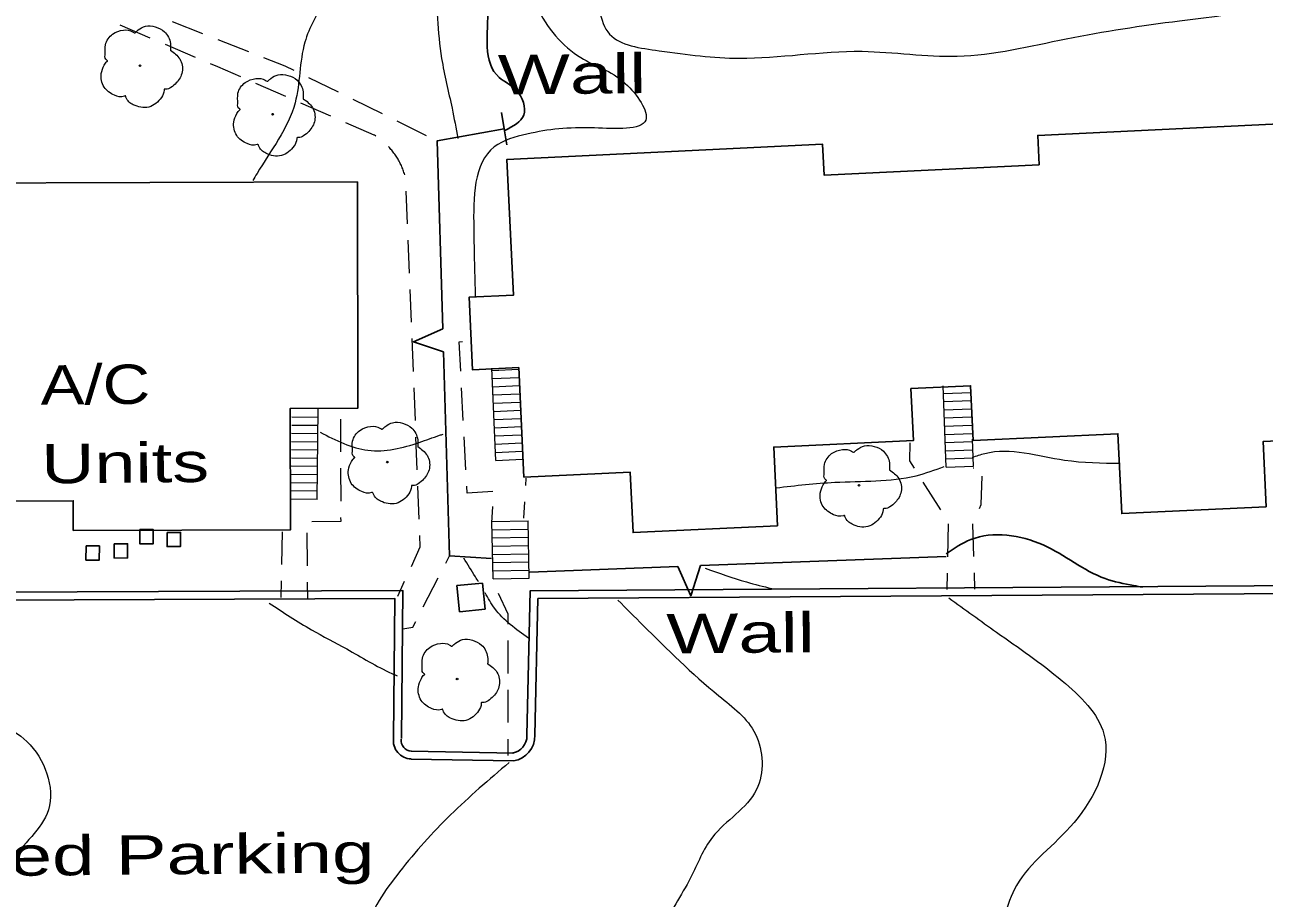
# Model space of a CAD drawing. Extents: x 2361708 to 2370558, y 6977955 to 6991887.
# Drawn here: x 2369287.8 to 2369439, y 6991108.6 to 6991215.1 of the extents above; entities that cross this region are included whole.
import ezdxf

# ---------------------------------------------------------------- set-up
doc = ezdxf.new("R2010")
doc.units = 0
doc.header["$LTSCALE"] = 1.9
for name, color, linetype, lineweight in [('11', 7, 'Continuous', 25), ('13', 7, 'Continuous', 13), ('16', 7, 'Continuous', 13), ('18', 7, 'Continuous', 25), ('2', 7, 'Continuous', 25), ('20', 7, 'Continuous', 25), ('23', 7, 'Continuous', 25), ('29', 7, 'Continuous', 13), ('31', 7, 'Continuous', 13), ('35', 7, 'Continuous', 13)]:
    doc.layers.add(name, color=color, linetype=linetype, lineweight=lineweight)

msp = doc.modelspace()

# ---------------------------------------------------------------- linework, layer by layer
at = {"layer": '11'}
msp.add_lwpolyline([(2369449.306, 6991203.442), (2369411.391, 6991201.621), (2369411.565, 6991198.052), (2369385.336, 6991196.782), (2369385.15, 6991200.54), (2369346.656, 6991198.704), (2369347.443, 6991182.151), (2369342.036, 6991181.9), (2369342.45, 6991173.053), (2369348.098, 6991173.317), (2369348.725, 6991159.972), (2369361.679, 6991160.576), (2369362.03, 6991153.209), (2369379.642, 6991154.046), (2369379.191, 6991163.632), (2369396.224, 6991164.434), (2369395.924, 6991170.772), (2369403.211, 6991171.111), (2369403.525, 6991164.424), (2369421.178, 6991165.252), (2369421.64, 6991155.536), (2369439.243, 6991156.363), (2369438.878, 6991164.3), (2369451.433, 6991164.89)], dxfattribs=at)
msp.add_lwpolyline([(2369328.421, 6991195.961), (2369227.069, 6991195.656), (2369227.153, 6991167.896), (2369236.314, 6991167.923), (2369236.358, 6991152.732), (2369262.349, 6991152.8), (2369262.338, 6991157.08), (2369274.128, 6991157.112), (2369274.112, 6991163.042), (2369281.652, 6991163.064), (2369281.669, 6991157.054), (2369293.749, 6991157.089), (2369293.754, 6991153.469), (2369320.245, 6991153.531), (2369320.214, 6991168.351), (2369328.464, 6991168.37)], close=True, dxfattribs=at)
at = {"layer": '13'}
for p, q in [((2369305.804, 6991215.516), (2369309.528, 6991214.061)), ((2369303.153, 6991213.491), (2369299.468, 6991215.056)), ((2369308.676, 6991211.143), (2369304.991, 6991212.708)), ((2369311.395, 6991213.329), (2369315.119, 6991211.875)), ((2369319.672, 6991206.368), (2369316.006, 6991207.963)), ((2369322.459, 6991208.705), (2369326.046, 6991206.938)), ((2369325.174, 6991203.97), (2369321.509, 6991205.565)), ((2369327.845, 6991206.056), (2369331.432, 6991204.29)), ((2369333.221, 6991203.407), (2369336.808, 6991201.631)), ((2369334.53, 6991190.849), (2369334.362, 6991194.847)), ((2369334.767, 6991184.85), (2369334.609, 6991188.849)), ((2369335.004, 6991178.852), (2369334.846, 6991182.851)), ((2369335.241, 6991172.854), (2369335.083, 6991176.853)), ((2369335.479, 6991166.856), (2369335.32, 6991170.855)), ((2369341.329, 6991166.872), (2369341.121, 6991170.87)), ((2369326.404, 6991163.05), (2369326.396, 6991167.05)), ((2369335.715, 6991160.858), (2369335.558, 6991164.857)), ((2369341.646, 6991160.875), (2369341.438, 6991164.873)), ((2369326.412, 6991157.049), (2369326.404, 6991161.05)), ((2369403.587, 6991161.045), (2369403.537, 6991161.044)), ((2369348.944, 6991158.964), (2369348.986, 6991159.825)), ((2369335.953, 6991154.86), (2369335.794, 6991158.859)), ((2369399.585, 6991155.986), (2369397.433, 6991159.356)), ((2369348.732, 6991154.962), (2369348.833, 6991156.963)), ((2369344.797, 6991154.395), (2369344.948, 6991156.386)), ((2369400.45, 6991150.264), (2369400.522, 6991154.265)), ((2369319.195, 6991149.311), (2369319.287, 6991153.312)), ((2369322.316, 6991149.17), (2369322.268, 6991153.17)), ((2369339.184, 6991149.491), (2369339.645, 6991150.385)), ((2369336.435, 6991144.154), (2369338.271, 6991147.712)), ((2369400.368, 6991146.263), (2369400.409, 6991148.264)), ((2369403.737, 6991146.305), (2369403.668, 6991148.304)), ((2369319.113, 6991145.31), (2369319.154, 6991147.31)), ((2369322.374, 6991145.171), (2369322.345, 6991147.171)), ((2369333.352, 6991145.455), (2369334.175, 6991147.273)), ((2369346.802, 6991136.043), (2369346.804, 6991140.043)), ((2369346.799, 6991130.043), (2369346.801, 6991134.042)), ((2369346.797, 6991126.042), (2369346.798, 6991128.042))]:
    msp.add_line(p, q, dxfattribs=at)
for points in [[(2369316.976, 6991211.143), (2369319.566, 6991210.127), (2369320.661, 6991209.588)], [(2369314.179, 6991208.766), (2369311.397, 6991209.979), (2369310.513, 6991210.361)], [(2369330.658, 6991201.532), (2369330.618, 6991201.561), (2369330.497, 6991201.641), (2369330.477, 6991201.65), (2369327.013, 6991203.168)], [(2369334.183, 6991196.835), (2369334.142, 6991196.975), (2369334.09, 6991197.115), (2369334.049, 6991197.254), (2369333.998, 6991197.394), (2369333.946, 6991197.533), (2369333.885, 6991197.673), (2369333.834, 6991197.802), (2369333.772, 6991197.941), (2369333.711, 6991198.071), (2369333.64, 6991198.21), (2369333.579, 6991198.34), (2369333.508, 6991198.469), (2369333.436, 6991198.599), (2369333.365, 6991198.728), (2369333.284, 6991198.847), (2369333.203, 6991198.976), (2369333.122, 6991199.096), (2369333.04, 6991199.225), (2369332.959, 6991199.344), (2369332.868, 6991199.463), (2369332.787, 6991199.582), (2369332.695, 6991199.691), (2369332.595, 6991199.81), (2369332.503, 6991199.92), (2369332.412, 6991200.039), (2369332.311, 6991200.148), (2369332.21, 6991200.257), (2369332.2, 6991200.267)], [(2369341.012, 6991172.869), (2369340.817, 6991176.468), (2369341.217, 6991176.501)], [(2369396.367, 6991161.046), (2369395.788, 6991161.95), (2369395.847, 6991164.17)], [(2369404.274, 6991156.141), (2369404.489, 6991156.643), (2369404.626, 6991160.094)], [(2369344.951, 6991158.236), (2369341.803, 6991158.036), (2369341.755, 6991158.876)], [(2369322.865, 6991154.566), (2369326.415, 6991154.6), (2369326.411, 6991155.049)], [(2369403.609, 6991150.304), (2369403.482, 6991154.253), (2369403.501, 6991154.293)], [(2369335.008, 6991149.091), (2369336.085, 6991151.471), (2369336.032, 6991152.861)], [(2369346.805, 6991142.043), (2369346.813, 6991143.283), (2369345.62, 6991145.772)], [(2369333.96, 6991141.481), (2369335.158, 6991141.682), (2369335.522, 6991142.375)]]:
    msp.add_lwpolyline(points, dxfattribs=at)
at = {"layer": '16'}
for p, q in [((2369345.315, 6991161.99), (2369344.818, 6991173.235)), ((2369344.831, 6991172.986), (2369348.069, 6991173.127)), ((2369344.88, 6991171.986), (2369348.119, 6991172.127)), ((2369344.91, 6991170.986), (2369348.148, 6991171.127)), ((2369344.959, 6991169.987), (2369348.198, 6991170.127)), ((2369400.216, 6991161.182), (2369399.871, 6991171.119)), ((2369399.9, 6991170.18), (2369403.239, 6991170.302)), ((2369345.009, 6991168.987), (2369348.248, 6991169.128)), ((2369399.94, 6991169.18), (2369403.268, 6991169.302)), ((2369323.614, 6991167.253), (2369320.404, 6991167.283)), ((2369323.519, 6991157.252), (2369323.625, 6991168.254)), ((2369345.058, 6991167.988), (2369348.297, 6991168.129)), ((2369345.088, 6991166.988), (2369348.327, 6991167.129)), ((2369399.959, 6991168.18), (2369403.298, 6991168.302)), ((2369399.999, 6991167.181), (2369403.338, 6991167.302)), ((2369323.613, 6991166.253), (2369320.403, 6991166.283)), ((2369345.137, 6991165.988), (2369348.376, 6991166.129)), ((2369400.038, 6991166.181), (2369403.377, 6991166.303)), ((2369323.583, 6991164.253), (2369320.372, 6991164.293)), ((2369323.603, 6991165.243), (2369320.393, 6991165.283)), ((2369345.187, 6991164.989), (2369348.426, 6991165.139)), ((2369345.236, 6991163.989), (2369348.475, 6991164.14)), ((2369400.088, 6991165.181), (2369403.416, 6991165.303)), ((2369400.107, 6991164.181), (2369403.446, 6991164.303)), ((2369403.554, 6991161.304), (2369403.443, 6991164.603)), ((2369323.572, 6991163.253), (2369320.362, 6991163.292)), ((2369345.266, 6991162.989), (2369348.505, 6991163.14)), ((2369400.147, 6991163.182), (2369403.486, 6991163.303)), ((2369323.561, 6991161.253), (2369320.351, 6991161.292)), ((2369323.572, 6991162.253), (2369320.361, 6991162.292)), ((2369345.315, 6991161.99), (2369348.554, 6991162.141)), ((2369400.186, 6991162.182), (2369403.525, 6991162.304)), ((2369400.216, 6991161.182), (2369403.554, 6991161.304)), ((2369323.541, 6991160.253), (2369320.33, 6991160.292)), ((2369323.53, 6991158.252), (2369320.319, 6991158.292)), ((2369323.53, 6991159.253), (2369320.32, 6991159.292)), ((2369323.519, 6991157.252), (2369320.299, 6991157.281)), ((2369344.826, 6991154.575), (2369349.255, 6991154.657)), ((2369344.826, 6991154.555), (2369349.256, 6991154.637)), ((2369344.953, 6991147.556), (2369344.826, 6991154.575)), ((2369344.846, 6991153.555), (2369349.275, 6991153.637)), ((2369349.382, 6991147.638), (2369349.255, 6991154.657)), ((2369344.855, 6991152.555), (2369349.285, 6991152.637)), ((2369344.875, 6991151.555), (2369349.304, 6991151.637)), ((2369344.894, 6991150.555), (2369349.324, 6991150.637)), ((2369344.914, 6991149.555), (2369349.343, 6991149.637)), ((2369344.933, 6991148.555), (2369349.363, 6991148.638)), ((2369344.953, 6991147.556), (2369349.382, 6991147.638))]:
    msp.add_line(p, q, dxfattribs=at)
at = {"layer": '18'}
for p, q in [((2369367.479, 6991149.08), (2369349.455, 6991148.398)), ((2369400.229, 6991150.312), (2369370.248, 6991149.187))]:
    msp.add_line(p, q, dxfattribs=at)
for points in [[(2369345.981, 6991204.408), (2369346.32, 6991202.441), (2369346.659, 6991200.474)], [(2369338.822, 6991178.029), (2369338.144, 6991200.974), (2369346.32, 6991202.441)], [(2369338.909, 6991175.259), (2369335.237, 6991176.475), (2369338.822, 6991178.029)], [(2369344.749, 6991150.064), (2369339.645, 6991150.385), (2369338.909, 6991175.259)], [(2369370.248, 6991149.187), (2369369.063, 6991145.505), (2369367.479, 6991149.08)]]:
    msp.add_lwpolyline(points, dxfattribs=at)
at = {"layer": '2'}
for p, q in [((2369334.982, 6991126.57), (2369347.475, 6991126.339)), ((2369334.961, 6991125.61), (2369347.454, 6991125.378))]:
    msp.add_line(p, q, dxfattribs=at)
for points in [[(2369214.831, 6991128.146), (2369214.684, 6991145.666), (2369333.956, 6991146.131), (2369333.777, 6991128.128)], [(2369349.084, 6991128.524), (2369349.497, 6991146.119), (2369443.705, 6991146.755), (2369443.411, 6991129.342)], [(2369215.791, 6991128.155), (2369215.653, 6991144.705), (2369332.984, 6991145.172), (2369332.817, 6991128.139)], [(2369350.044, 6991128.503), (2369350.436, 6991145.168), (2369442.724, 6991145.786), (2369442.451, 6991129.363)]]:
    msp.add_lwpolyline(points, dxfattribs=at)
for centre, radius, start, end in [((2369335.033, 6991127.847), 2.236, 172.47968, 268.14703), ((2369335.033, 6991127.847), 1.276, 172.47968, 268.14703), ((2369346.985, 6991128.403), 2.1, 278.81333, 1.88207), ((2369346.985, 6991128.403), 3.06, 278.81333, 1.88207)]:
    msp.add_arc(centre, radius, start, end, dxfattribs=at)
at = {"layer": '23'}
for points in [[(2369301.883, 6991153.586), (2369301.87, 6991151.856), (2369303.5, 6991151.852), (2369303.513, 6991153.581)], [(2369305.207, 6991153.237), (2369305.193, 6991151.507), (2369306.823, 6991151.503), (2369306.837, 6991153.233)], [(2369295.312, 6991151.584), (2369295.298, 6991149.853), (2369296.928, 6991149.849), (2369296.942, 6991151.579)], [(2369298.75, 6991151.846), (2369298.736, 6991150.116), (2369300.366, 6991150.111), (2369300.379, 6991151.842)], [(2369343.667, 6991147.063), (2369340.55, 6991146.754), (2369340.871, 6991143.567), (2369343.988, 6991143.876)]]:
    msp.add_lwpolyline(points, close=True, dxfattribs=at)
at = {"layer": '29'}
for centre in [(2369301.895, 6991210.119), (2369318.072, 6991204.212), (2369332.056, 6991161.804), (2369389.596, 6991158.981), (2369340.579, 6991135.353)]:
    msp.add_circle(centre, 0.1, dxfattribs=at)
for points in [[(2369297.929, 6991210.691), (2369297.949, 6991210.702), (2369297.869, 6991210.77), (2369297.633, 6991211.398), (2369297.671, 6991212.679), (2369298.558, 6991213.977), (2369299.863, 6991214.46), (2369300.985, 6991214.27), (2369301.217, 6991214.143), (2369301.287, 6991214.143), (2369301.337, 6991214.184), (2369301.683, 6991214.477), (2369302.549, 6991214.925), (2369303.76, 6991214.857), (2369304.876, 6991214.267), (2369305.609, 6991212.844), (2369305.618, 6991211.984)], [(2369305.607, 6991212.004), (2369306.747, 6991210.945), (2369307.032, 6991209.357), (2369306.325, 6991208.031), (2369305.67, 6991207.484), (2369305.003, 6991207.268), (2369304.853, 6991207.257), (2369304.834, 6991207.146), (2369304.512, 6991206.244), (2369302.973, 6991205.079), (2369301.08, 6991205.361), (2369300.181, 6991206.302), (2369300.11, 6991206.432), (2369299.99, 6991206.41), (2369298.779, 6991206.529), (2369297.509, 6991207.527), (2369297.164, 6991209.164), (2369297.534, 6991210.187), (2369297.86, 6991210.63), (2369297.93, 6991210.681)], [(2369314.106, 6991204.785), (2369314.127, 6991204.795), (2369314.046, 6991204.864), (2369313.81, 6991205.492), (2369313.847, 6991206.772), (2369314.735, 6991208.071), (2369316.041, 6991208.553), (2369317.163, 6991208.364), (2369317.394, 6991208.236), (2369317.463, 6991208.237), (2369317.513, 6991208.277), (2369317.86, 6991208.571), (2369318.727, 6991209.019), (2369319.937, 6991208.95), (2369321.053, 6991208.361), (2369321.786, 6991206.938), (2369321.794, 6991206.078)], [(2369321.784, 6991206.098), (2369322.924, 6991205.039), (2369323.209, 6991203.452), (2369322.502, 6991202.124), (2369321.847, 6991201.578), (2369321.179, 6991201.362), (2369321.03, 6991201.35), (2369321.011, 6991201.24), (2369320.689, 6991200.337), (2369319.15, 6991199.172), (2369317.257, 6991199.454), (2369316.358, 6991200.396), (2369316.287, 6991200.525), (2369316.167, 6991200.504), (2369314.956, 6991200.623), (2369313.687, 6991201.621), (2369313.341, 6991203.257), (2369313.711, 6991204.281), (2369314.037, 6991204.724), (2369314.106, 6991204.775)], [(2369328.091, 6991162.376), (2369328.111, 6991162.386), (2369328.03, 6991162.455), (2369327.794, 6991163.083), (2369327.832, 6991164.363), (2369328.72, 6991165.662), (2369330.025, 6991166.145), (2369331.147, 6991165.955), (2369331.378, 6991165.827), (2369331.448, 6991165.828), (2369331.498, 6991165.868), (2369331.845, 6991166.162), (2369332.71, 6991166.61), (2369333.921, 6991166.542), (2369335.037, 6991165.952), (2369335.771, 6991164.529), (2369335.779, 6991163.669)], [(2369335.769, 6991163.689), (2369336.909, 6991162.629), (2369337.194, 6991161.042), (2369336.487, 6991159.716), (2369335.832, 6991159.17), (2369335.164, 6991158.953), (2369335.014, 6991158.942), (2369334.995, 6991158.831), (2369334.673, 6991157.928), (2369333.135, 6991156.763), (2369331.241, 6991157.045), (2369330.343, 6991157.987), (2369330.271, 6991158.116), (2369330.152, 6991158.095), (2369328.94, 6991158.214), (2369327.671, 6991159.212), (2369327.326, 6991160.849), (2369327.696, 6991161.872), (2369328.021, 6991162.315), (2369328.091, 6991162.366)], [(2369385.63, 6991159.553), (2369385.65, 6991159.564), (2369385.57, 6991159.633), (2369385.334, 6991160.261), (2369385.371, 6991161.541), (2369386.259, 6991162.839), (2369387.565, 6991163.322), (2369388.686, 6991163.133), (2369388.917, 6991163.005), (2369388.988, 6991163.005), (2369389.037, 6991163.046), (2369389.385, 6991163.339), (2369390.25, 6991163.788), (2369391.461, 6991163.719), (2369392.577, 6991163.129), (2369393.31, 6991161.707), (2369393.319, 6991160.847)], [(2369393.308, 6991160.866), (2369394.449, 6991159.807), (2369394.734, 6991158.22), (2369394.026, 6991156.893), (2369393.371, 6991156.347), (2369392.703, 6991156.13), (2369392.554, 6991156.119), (2369392.534, 6991156.009), (2369392.213, 6991155.106), (2369390.674, 6991153.941), (2369388.781, 6991154.223), (2369387.882, 6991155.165), (2369387.811, 6991155.294), (2369387.691, 6991155.273), (2369386.48, 6991155.391), (2369385.211, 6991156.389), (2369384.865, 6991158.026), (2369385.235, 6991159.05), (2369385.561, 6991159.493), (2369385.63, 6991159.543)], [(2369336.613, 6991135.925), (2369336.633, 6991135.936), (2369336.552, 6991136.005), (2369336.316, 6991136.633), (2369336.354, 6991137.913), (2369337.242, 6991139.212), (2369338.547, 6991139.694), (2369339.669, 6991139.505), (2369339.9, 6991139.377), (2369339.97, 6991139.378), (2369340.02, 6991139.418), (2369340.367, 6991139.712), (2369341.233, 6991140.16), (2369342.444, 6991140.091), (2369343.559, 6991139.502), (2369344.293, 6991138.079), (2369344.301, 6991137.219)], [(2369344.291, 6991137.239), (2369345.431, 6991136.179), (2369345.716, 6991134.592), (2369345.009, 6991133.265), (2369344.354, 6991132.719), (2369343.686, 6991132.503), (2369343.536, 6991132.491), (2369343.517, 6991132.381), (2369343.196, 6991131.478), (2369341.657, 6991130.314), (2369339.764, 6991130.596), (2369338.865, 6991131.537), (2369338.793, 6991131.666), (2369338.674, 6991131.645), (2369337.463, 6991131.763), (2369336.193, 6991132.761), (2369335.848, 6991134.398), (2369336.218, 6991135.422), (2369336.544, 6991135.865), (2369336.613, 6991135.916)]]:
    msp.add_spline(points, degree=3, dxfattribs=at)
at = {"layer": '31', "lineweight": 25}
for points in [[(2369338.258, 6991264.598), (2369339.952, 6991256.844), (2369341.653, 6991245.249), (2369343.068, 6991229.961), (2369344.389, 6991217.244), (2369345.711, 6991208.685), (2369347.796, 6991207.135), (2369348.705, 6991204.104), (2369346.412, 6991202.243)], [(2369400.216, 6991150.631), (2369403.24, 6991152.361), (2369412.046, 6991151.705), (2369419.615, 6991147.607), (2369423.094, 6991146.759), (2369424.166, 6991146.55)]]:
    msp.add_spline(points, degree=3, dxfattribs=at)
at = {"layer": '35'}
for points in [[(2369324.627, 6991446.386), (2369328.94, 6991447.107), (2369337.257, 6991447.517), (2369345.747, 6991447.568), (2369355.108, 6991448.587), (2369363.096, 6991446.733), (2369368.222, 6991441.961), (2369369.924, 6991436.437), (2369372.894, 6991425.925), (2369375.271, 6991411.537), (2369375.124, 6991399.725), (2369369.193, 6991392.438), (2369359.918, 6991387.62), (2369349.565, 6991378.421), (2369344.266, 6991371), (2369340.606, 6991360.435), (2369339.895, 6991348.958), (2369340.395, 6991334.331), (2369338.817, 6991322.476), (2369332.996, 6991314.21), (2369329.472, 6991305.116), (2369328.967, 6991292.981), (2369329.462, 6991279.945), (2369331.283, 6991268.252), (2369334.791, 6991254.854), (2369336.093, 6991243.116), (2369337.225, 6991230.316), (2369337.946, 6991220.732), (2369338.688, 6991211.019), (2369339.956, 6991204.931), (2369340.671, 6991201.268)], [(2369240.138, 6991369.199), (2369227.917, 6991368.222), (2369218.836, 6991368.266), (2369212.296, 6991366.133), (2369209.736, 6991359.739), (2369208.52, 6991345.696), (2369209.547, 6991333.396), (2369213.065, 6991318.909), (2369220.591, 6991313.07), (2369231.217, 6991312.541), (2369242.128, 6991311.385), (2369254.297, 6991311.571), (2369267.913, 6991312.08), (2369277.033, 6991312.147), (2369288.526, 6991312.867), (2369299.586, 6991312.962), (2369311.284, 6991311.063), (2369319.73, 6991310.523), (2369322.79, 6991308.463), (2369319.988, 6991300.236), (2369318.719, 6991289.593), (2369320.711, 6991275.721), (2369326.329, 6991263.434), (2369329.321, 6991249.542), (2369328.803, 6991237.726), (2369327.592, 6991226.304), (2369324.439, 6991218.204), (2369321.999, 6991212.98), (2369320.809, 6991205.599), (2369316.17, 6991196.994), (2369315.659, 6991196.119)], [(2369341.943, 6991309.305), (2369341.783, 6991298.773), (2369341.58, 6991286.46), (2369341.519, 6991276.059), (2369343.548, 6991262.568), (2369346.023, 6991247.261), (2369348.155, 6991230.27), (2369350.299, 6991217.29), (2369355.658, 6991211.111), (2369361.088, 6991207.962), (2369363.581, 6991203.496), (2369357.32, 6991202.536), (2369349.097, 6991201.788), (2369345.111, 6991200.23), (2369342.606, 6991190.295), (2369342.785, 6991181.967)], [(2369343.337, 6991307.828), (2369343.936, 6991295.313), (2369346.744, 6991282.989), (2369348.563, 6991265.166), (2369351.268, 6991249.991), (2369355.956, 6991229.204), (2369357.579, 6991220.529), (2369359.181, 6991213.974), (2369365.211, 6991211.952), (2369375, 6991211.035), (2369389.963, 6991211.877), (2369401.589, 6991211.278), (2369414.869, 6991213.404), (2369428.679, 6991215.596), (2369439.185, 6991217.136), (2369446.685, 6991218.158), (2369455.55, 6991214.611), (2369462.605, 6991207.718), (2369466.782, 6991202.908), (2369467.549, 6991202.125)], [(2369323.871, 6991165.446), (2369329.702, 6991163.241), (2369335.964, 6991164.201), (2369338.435, 6991165.074), (2369338.884, 6991165.219)], [(2369403.434, 6991162.383), (2369404.94, 6991162.867), (2369414.678, 6991162.05), (2369421.472, 6991161.665)], [(2369379.498, 6991158.665), (2369386.642, 6991159.343), (2369396.565, 6991160.148), (2369399.985, 6991161.26)], [(2369343.196, 6991147.189), (2369342.8, 6991147.835), (2369341.389, 6991150.082)], [(2369370.851, 6991148.872), (2369375.867, 6991147.19), (2369378.955, 6991146.399)], [(2369349.282, 6991140.337), (2369345.167, 6991143.947), (2369343.989, 6991145.876)], [(2369266.667, 6991144.57), (2369273.975, 6991140.63), (2369281.43, 6991131.76), (2369288.109, 6991127.744), (2369290.718, 6991119.418), (2369286.138, 6991113.064), (2369283.615, 6991106.02), (2369281.49, 6991098.129), (2369282.59, 6991091.799), (2369283.966, 6991089.052), (2369286.662, 6991084.308)], [(2369317.649, 6991144.626), (2369322.811, 6991141.364), (2369327.103, 6991139.026), (2369332.622, 6991136.037), (2369333.245, 6991135.763)], [(2369360.188, 6991144.97), (2369363.247, 6991141.929), (2369372.499, 6991133.317), (2369376.964, 6991128.649), (2369377.089, 6991121.89), (2369371.713, 6991116.079), (2369369.051, 6991111.123), (2369365.691, 6991104.711), (2369364.564, 6991099.18), (2369363.245, 6991091.767), (2369363.312, 6991088.928), (2369364.134, 6991084.505)], [(2369400.567, 6991145.245), (2369406.367, 6991141.08), (2369414.374, 6991135.146), (2369419.476, 6991128.644), (2369415.829, 6991117.869), (2369408.811, 6991110.202), (2369406.107, 6991102.296), (2369403.873, 6991096.364), (2369402.839, 6991090.494), (2369402.519, 6991085.18)], [(2369494.728, 6991010.125), (2369487.016, 6991002.921), (2369476.736, 6990990.302), (2369465.644, 6990975.776), (2369452.568, 6990961.561), (2369440.345, 6990948.134), (2369426.235, 6990932.329), (2369415.291, 6990919.104), (2369406.501, 6990909.56), (2369392.379, 6990895.045), (2369379.83, 6990881.115), (2369367.662, 6990866.158), (2369357.705, 6990854.263), (2369348.443, 6990843.874), (2369346.467, 6990838.215), (2369349.798, 6990834.977), (2369355.244, 6990836.499), (2369366.607, 6990841.457), (2369378.189, 6990848.678), (2369389.368, 6990855.145), (2369400.186, 6990860.667), (2369412.373, 6990867.324), (2369427.311, 6990875.036), (2369446.512, 6990886.52), (2369461.562, 6990895.063), (2369479.142, 6990904.621), (2369499.898, 6990916.649), (2369515.996, 6990924.353), (2369535.745, 6990932.851), (2369554.348, 6990942.169), (2369565.053, 6990946.921), (2369579.75, 6990953.681), (2369591.948, 6990958.108), (2369592.098, 6990954.979), (2369588.119, 6990951.681), (2369577.311, 6990944.028), (2369566.467, 6990935.034), (2369555.93, 6990924.053), (2369553.938, 6990917.944), (2369556.614, 6990916.299), (2369566.353, 6990919.592), (2369574.762, 6990924.032), (2369591.657, 6990931.863), (2369601.754, 6990936.58), (2369618.513, 6990942.95), (2369631.778, 6990948.886), (2369650.952, 6990956.899), (2369668.804, 6990967.329), (2369690.631, 6990976.138), (2369718.066, 6990987.279), (2369748.477, 6991000.009), (2369773.244, 6991009.796), (2369786.695, 6991015.004), (2369807.867, 6991025.466), (2369825.476, 6991034.164), (2369843.127, 6991043.503), (2369861.985, 6991052.272), (2369884.684, 6991062.929), (2369909.198, 6991074.203), (2369920.614, 6991078.951), (2369933.584, 6991084.196), (2369952.198, 6991092.323), (2369964.926, 6991097.854), (2369980.466, 6991103.093), (2369999.781, 6991109.007), (2370014.641, 6991113.308), (2370033.39, 6991118.777), (2370044.285, 6991122.581), (2370060.11, 6991127.252), (2370076.404, 6991132.257), (2370092.392, 6991136.719), (2370104.6, 6991140.116), (2370112.373, 6991140.88), (2370122.485, 6991141.876)], [(2369346.915, 6991125.174), (2369339.776, 6991118.805), (2369333.542, 6991111.845), (2369329.392, 6991104.535), (2369329.067, 6991096.592), (2369328.498, 6991089.096), (2369327.693, 6991084.348)]]:
    msp.add_spline(points, degree=3, dxfattribs=at)

# ---------------------------------------------------------------- texts
at = {"layer": '18', "width": 1.45}
for p in [(2369345.57, 6991206.614), (2369366.12, 6991138.467)]:
    msp.add_text('Wall', height=4.8, rotation=0.545, dxfattribs=at).set_placement(p)
at = {"layer": '2', "width": 1.45}
msp.add_text('Paved Parking', height=4.8, rotation=0.545, dxfattribs=at).set_placement((2369269.975, 6991111.21))
at = {"layer": '20'}
for s, width, p in [('A/C', 1.25, (2369289.778, 6991168.792)), ('Units', 1.4, (2369289.869, 6991159.192))]:
    msp.add_text(s, height=4.8, rotation=0.545, dxfattribs=dict(at, width=width)).set_placement(p)

doc.saveas('drawing.dxf')
